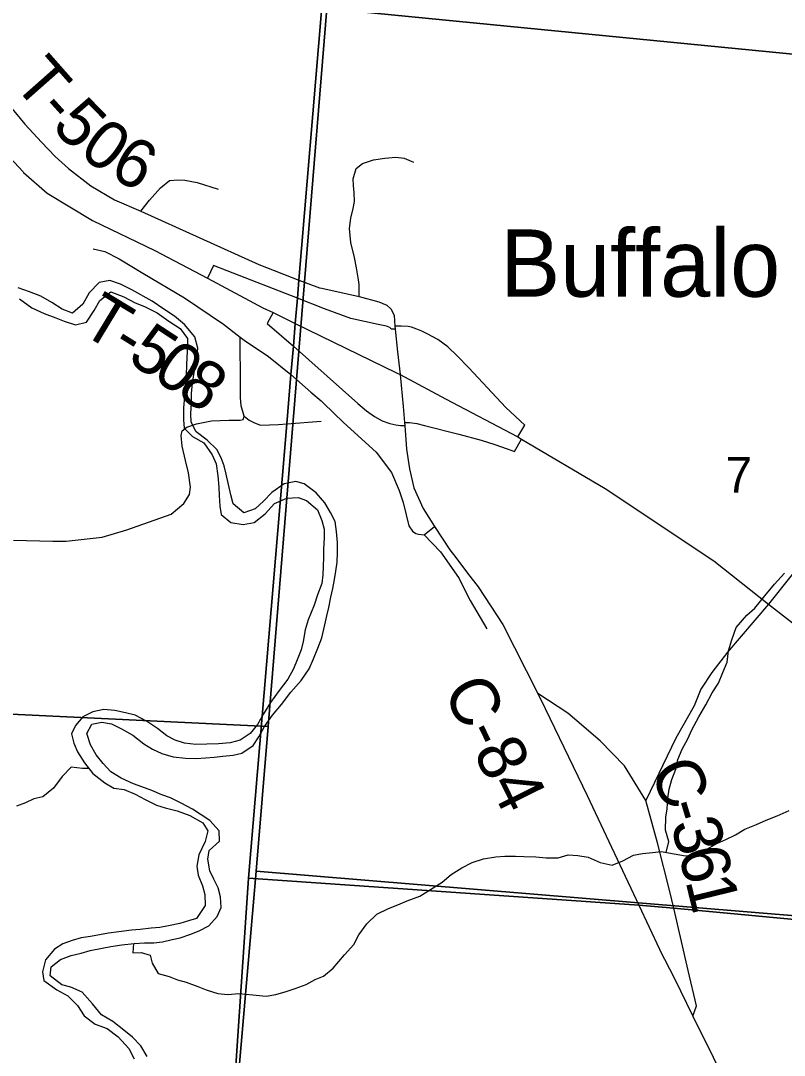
# Model space of a CAD drawing. Extents: x 1715311 to 2083412, y 146837 to 553079.
# Drawn here: x 1920951 to 1925685, y 394741 to 401151 of the extents above; entities that cross this region are included whole.
import ezdxf

# ---------------------------------------------------------------- set-up
doc = ezdxf.new("R2010")
doc.units = 0
for name, color, linetype in [('GM_X_County_Road', 7, 'Continuous'), ('GM_X_County_Road_Text', 7, 'Continuous'), ('GM_X_Interchange_Ramps', 7, 'Continuous'), ('GM_X_Major_River', 7, 'Continuous'), ('GM_X_Minor_River', 7, 'Continuous'), ('GM_X_Section', 7, 'Continuous'), ('GM_X_Section_Text', 7, 'Continuous'), ('GM_X_Township', 7, 'Continuous'), ('GM_X_Township_Road', 7, 'Continuous'), ('GM_X_Township_Road_Text', 7, 'Continuous'), ('GM_X_Township_ROW', 7, 'Continuous'), ('GM_X_Unincorporated_Text', 7, 'Continuous'), ('GM_X_US_Route', 7, 'Continuous')]:
    doc.layers.add(name, color=color, linetype=linetype)

msp = doc.modelspace()

# ---------------------------------------------------------------- linework, layer by layer
at = {"layer": 'GM_X_County_Road'}
for points in [[(1923270.6, 399258.2), (1923272.7, 399239.4), (1923288.3, 399098.8)], [(1920906.1, 397931.8), (1921150, 397926.2), (1921234, 397925.7), (1921456.1, 397950.3), (1921610.4, 397997.3), (1921884.1, 398093.9), (1921963.6, 398158.8), (1921997.1, 398215.2), (1922003.3, 398261.3), (1921990.8, 398349.2), (1921974.1, 398426.7), (1921952, 398515.8), (1921946.9, 398581.6), (1921953.1, 398608.8), (1921982.4, 398631.8), (1922041, 398652.7), (1922134.3, 398672.2), (1922242.3, 398676.2), (1922312.1, 398674.9), (1922330.5, 398680.1), (1922337.4, 398701.7), (1922318.7, 398764.5), (1922314.7, 398817.2), (1922314.7, 398893.6), (1922312.7, 399190.4), (1922328.7, 399176.7), (1922337.6, 399170.7)], [(1922337.6, 399170.7), (1922488.3, 399069.6), (1922626.9, 398957.8), (1922750.7, 398850.4)], [(1923288.3, 399098.8), (1923303.9, 398958.3), (1923321.9, 398760.9)], [(1922750.7, 398850.4), (1922813.6, 398795.8), (1922829, 398781)], [(1922829, 398781), (1922953, 398661.5), (1923154.4, 398478.1), (1923250.1, 398351.8), (1923297.9, 398239.2), (1923323.2, 398166.1), (1923340.1, 398090.1), (1923358.2, 398020.4), (1923379.4, 397988.9), (1923400.7, 397973.5), (1923418.3, 397969.1), (1923452.6, 397966.1), (1923517.3, 398016.6)], [(1923321.9, 398760.9), (1923330.9, 398662.2), (1923332.6, 398642.9), (1923342.9, 398496.2), (1923360.9, 398374.8), (1923389.4, 398256), (1923446.2, 398129.4), (1923517.3, 398016.6), (1923611.8, 397872.2), (1923648.2, 397824.7)], [(1922337.4, 398701.7), (1922368.7, 398676.2), (1922400.4, 398660.4), (1922437.2, 398645.9), (1922550.5, 398648.5), (1922601.3, 398653.7), (1922813.9, 398669.6)], [(1925864.4, 397883.5), (1925587.9, 397535.1), (1925333, 397238.4), (1925235.1, 397113.1), (1925167.9, 397010.1), (1925126.7, 396905.7), (1925012.6, 396706.6), (1924827.2, 396320.7)], [(1923648.2, 397824.7), (1923722, 397728.3), (1923786.4, 397644.3), (1923939.7, 397409.3), (1924157.8, 396982), (1924202.7, 396889.2)], [(1924975.2, 395756.5), (1924899.5, 396057.9), (1924827.2, 396320.7), (1924695.3, 396535.1), (1924544.4, 396690.3), (1924343.6, 396859.8), (1924157.8, 396982)], [(1924202.7, 396889.2), (1924464.1, 396349.7), (1924783.5, 395671.6), (1924911, 395398.9)], [(1925118.5, 394983.8), (1925140.6, 395048.1), (1925090.2, 395266.7), (1925001.1, 395653.4), (1924975.2, 395756.5)], [(1924911, 395398.9), (1924914.4, 395391.5), (1925002.4, 395220.9), (1925118.5, 394983.8), (1925749, 393714.3), (1925774.5, 393670), (1926161.9, 392996.6), (1926424.6, 392544.3), (1926534.1, 392322.5), (1926582.3, 392224.8), (1926719.5, 391833.5), (1926864.2, 391445.6), (1927004, 391062.6), (1927090.2, 390819.8), (1927219.8, 390478.5), (1927280.7, 390335.2), (1927329.7, 390221.9), (1927387.9, 390105.4)]]:
    msp.add_lwpolyline(points, dxfattribs=at)
at = {"layer": 'GM_X_Interchange_Ramps'}
for points in [[(1923272.7, 399239.4), (1923250.6, 399239.7), (1923240.5, 399250.6), (1923218.3, 399257.3), (1923167, 399268.2), (1922998, 399306.7), (1922834.6, 399365.1), (1922666.8, 399432.6), (1922230.5, 399601.4), (1922147.6, 399634.6), (1922109.4, 399554.7)], [(1922515.6, 399342.3), (1922480.2, 399274.9), (1922641.7, 399133.9), (1923041.1, 398780), (1923095.5, 398733.6), (1923145.4, 398698.2), (1923192.9, 398671), (1923239.3, 398654.7), (1923276.5, 398646.8), (1923305.4, 398642.2), (1923332.6, 398642.9)], [(1924034.1, 398572.6), (1924076, 398645.9), (1923959.4, 398755.2), (1923730.3, 398999.5), (1923658.2, 399075.4), (1923599.6, 399129.6), (1923536.5, 399175.5), (1923470.4, 399211), (1923438.7, 399227.4), (1923406.8, 399240.3), (1923374.4, 399251.5), (1923354, 399256.3), (1923310.8, 399259.1), (1923270.6, 399258.2)], [(1923330.9, 398662.2), (1923361.1, 398661.8), (1923407, 398654.7), (1923454.3, 398641.9), (1923668.1, 398588.4), (1923806.7, 398551.2), (1923890.2, 398525.6), (1923968, 398498.3), (1924011.9, 398481), (1924056.7, 398559.2)]]:
    msp.add_lwpolyline(points, dxfattribs=at)
at = {"layer": 'GM_X_Major_River'}
for points in [[(1921514.7, 396794.7), (1921576.5, 396764.2), (1921646.2, 396723.6), (1921713.9, 396671.1), (1921767.6, 396638.6), (1921827.4, 396610.1), (1921897.3, 396589.6), (1921973.3, 396581), (1922039.3, 396580.5), (1922099.4, 396584.1), (1922151.4, 396587.7), (1922205.5, 396593.3), (1922269.6, 396600.8), (1922321.7, 396612.5), (1922392.1, 396660), (1922428.5, 396713.8), (1922463, 396777.7), (1922511.5, 396847.4), (1922568.1, 396915.1), (1922626.7, 396990.8), (1922691.2, 397062.4), (1922739.8, 397136.2), (1922766.3, 397198), (1922792.8, 397264), (1922817.3, 397327.9), (1922835.9, 397407.9), (1922848.3, 397463.8), (1922862.7, 397515.8), (1922873.2, 397579.8), (1922885.6, 397633.8), (1922896, 397687.8), (1922904.4, 397739.8), (1922912.8, 397795.9), (1922915.3, 397856), (1922915.7, 397918), (1922910.2, 397986.2), (1922900.7, 398048.4), (1922871.1, 398104.6), (1922837.5, 398163), (1922783.9, 398225.5), (1922708.3, 398282.1), (1922656.4, 398296.5), (1922584.2, 398281.1), (1922507.8, 398227.5), (1922457.4, 398173.8), (1922405, 398126.1), (1922334.8, 398102.6), (1922269.2, 398157.2), (1922253.6, 398213.4), (1922240.1, 398277.6), (1922224.5, 398341.8), (1922212.9, 398392), (1922193.3, 398442.2), (1922167.6, 398494.5), (1922108, 398553), (1922038.4, 398603.6), (1922008.8, 398663.9), (1922007.2, 398716), (1922009.7, 398784.1), (1922010.1, 398842.2), (1922016.6, 398902.2), (1922027.1, 398970.3), (1922043.7, 399056.3), (1922050.2, 399122.3), (1922030.7, 399192.6), (1921967.3, 399269.1), (1921905.6, 399319.7), (1921837.9, 399364.3), (1921766.3, 399412.9), (1921640.7, 399483.9), (1921570.9, 399518.5), (1921503.1, 399541), (1921439, 399529.5), (1921376.4, 399463.8), (1921335.9, 399394), (1921273.5, 399338.4), (1921207.6, 399362.9), (1921143.9, 399405.5), (1921076.2, 399444), (1921006.3, 399470.6), (1920936.5, 399495.1)], [(1920944, 399427), (1921019.6, 399372.3), (1921097.4, 399335.7), (1921169.2, 399309.1), (1921221.1, 399288.7), (1921290.9, 399266.2), (1921359.1, 399283.7), (1921407.7, 399355.4), (1921442.1, 399417.3), (1921510.6, 399470.8), (1921590.4, 399440.2), (1921662.1, 399403.6), (1921718, 399379.2), (1921797.7, 399340.5), (1921869.4, 399289.9), (1921939.1, 399243.3), (1921984.6, 399180.9), (1921984.1, 399102.8), (1921979.4, 399018.7), (1921976.9, 398952.6), (1921972.4, 398886.5), (1921968, 398822.5), (1921961.4, 398752.4), (1921960.9, 398678.3), (1921964.5, 398626.2), (1922016.2, 398575.7), (1922085.9, 398535.1), (1922139.4, 398460.6), (1922163, 398404.4), (1922174.4, 398330.2), (1922179.9, 398260), (1922181.5, 398209.9), (1922185, 398143.8), (1922194.6, 398091.7), (1922254.3, 398041.1), (1922330.2, 398028.6), (1922398.4, 398042.1), (1922466.8, 398095.6), (1922525.3, 398159.3), (1922601.6, 398192.8), (1922671.7, 398196.3), (1922723.5, 398177.9), (1922791.2, 398121.3), (1922818.7, 398055), (1922832.3, 398000.8), (1922831.9, 397946.7), (1922829.4, 397876.6), (1922829, 397826.5), (1922826.6, 397768.5), (1922824.2, 397718.4), (1922817.8, 397664.4), (1922791.2, 397594.5), (1922770.8, 397530.5), (1922734.1, 397438.7), (1922715.6, 397376.7), (1922703, 397304.7), (1922690.7, 397252.7), (1922666.2, 397190.8), (1922641.8, 397134.9), (1922607.3, 397071), (1922554.7, 397001.3), (1922500.1, 396927.6), (1922457.6, 396855.8), (1922419.1, 396790), (1922374.6, 396734.3), (1922312.3, 396692.7), (1922250.2, 396677.1), (1922178.1, 396671.6), (1922106, 396668.2), (1922038, 396666.7), (1921966, 396675.2), (1921910.1, 396693.6), (1921858.3, 396720.1), (1921798.6, 396766.6), (1921730.9, 396811.2), (1921661.1, 396847.7), (1921601.2, 396862.2)], [(1921601.2, 396862.2), (1921535.3, 396876.7), (1921467.3, 396883.2), (1921399.2, 396869.7), (1921336.9, 396838.1), (1921290.5, 396784.4), (1921266.1, 396732.5), (1921281.7, 396674.3), (1921303.3, 396622), (1921346.8, 396553.6), (1921398.3, 396487.1), (1921473.9, 396428.5), (1921529.7, 396396), (1921593.7, 396387.5), (1921661.5, 396359), (1921723.3, 396326.5), (1921793, 396289.9), (1921847, 396273.5), (1921920.9, 396254.9), (1922000.7, 396226.3), (1922080.4, 396181.6), (1922112, 396131.3), (1922095.5, 396065.3), (1922054.9, 395983.5), (1922042.4, 395913.5), (1922052, 395857.3), (1922079.5, 395791), (1922093.1, 395736.8), (1922094.6, 395668.7), (1922042, 395589), (1921991.8, 395573.4), (1921937.7, 395557.7), (1921867.5, 395542.2), (1921813.4, 395532.6), (1921759.4, 395529), (1921691.3, 395519.5), (1921639.2, 395515.9), (1921559.1, 395506.5), (1921495, 395496.9), (1921440.9, 395487.3), (1921384.8, 395477.7), (1921326.7, 395468.1), (1921270.6, 395452.5), (1921212.4, 395430.9), (1921160.1, 395399.3), (1921105.6, 395333.6), (1921087, 395257.6), (1921094.6, 395205.5), (1921176.2, 395146.8), (1921244, 395110.2), (1921303.6, 395049.7), (1921345.1, 394985.3), (1921412.8, 394934.7), (1921486.6, 394908.1), (1921556.3, 394855.5), (1921621.8, 394783), (1921655.3, 394718.6)], [(1921735.5, 394734), (1921695.9, 394800.4), (1921644.3, 394852.9), (1921590.6, 394897.3), (1921523, 394949.9), (1921453.2, 394992.5), (1921395.7, 395061), (1921332.2, 395131.6), (1921262.4, 395164.2), (1921206.5, 395178.6), (1921134.9, 395233.2), (1921141.3, 395289.3), (1921197.7, 395334.9), (1921263.9, 395358.5), (1921326, 395374), (1921382.2, 395389.6), (1921456.3, 395405.1), (1921510.4, 395414.7), (1921578.5, 395426.2), (1921654.6, 395433.7), (1921718.7, 395437.2), (1921776.7, 395438.8), (1921830.8, 395444.4), (1921890.9, 395457.9), (1921941, 395469.6), (1921999.2, 395489.2), (1922057.4, 395512.8), (1922117.7, 395542.4), (1922170.1, 395600.1), (1922194.5, 395656), (1922191, 395722.1), (1922175.4, 395778.3), (1922149.8, 395832.6), (1922124.2, 395884.8), (1922110.7, 395957), (1922119.1, 396009.1), (1922183.6, 396068.7), (1922182.1, 396130.8), (1922124.5, 396195.3), (1922070.8, 396231.8), (1922017, 396266.2), (1921947.2, 396302.8), (1921879.4, 396335.3), (1921825.6, 396355.8), (1921763.7, 396382.3), (1921701.9, 396404.8), (1921650, 396423.2), (1921574.2, 396457.8), (1921510.5, 396498.3), (1921462.8, 396548.8), (1921419.2, 396603.1), (1921383.6, 396665.5), (1921362.1, 396733.8), (1921392.6, 396793.6), (1921454.7, 396805.2), (1921514.7, 396794.7)]]:
    msp.add_lwpolyline(points, dxfattribs=at)
at = {"layer": 'GM_X_Minor_River'}
for points in [[(1924953.7, 395997.2), (1924970.2, 396066.7), (1924948.7, 396135), (1924951.2, 396217), (1924959.6, 396269), (1924964, 396335.1), (1924972.4, 396389.1), (1924988.8, 396449.1), (1925013.2, 396513), (1925025.6, 396573), (1925052, 396636.9), (1925086.4, 396700.7), (1925112.7, 396756.6), (1925155.2, 396838.4), (1925197.7, 396912.2), (1925238.2, 396986.1), (1925276.5, 397045.9), (1925304.9, 397111.8), (1925331.4, 397177.7), (1925339.8, 397247.7), (1925360.3, 397315.6), (1925386.8, 397391.6), (1925453.2, 397467.2), (1925503.5, 397510.9), (1925563.9, 397588.6), (1925624.4, 397660.3), (1925686.8, 397728)], [(1921374.5, 396517.8), (1921335, 396517.5), (1921265.1, 396526), (1921208.8, 396468.3), (1921154.3, 396396.6), (1921088, 396343), (1921034, 396329.3), (1920981.9, 396305.6), (1920925.8, 396284)], [(1921651.5, 395433.4), (1921646.9, 395376.1), (1921698.8, 395377.7), (1921754.7, 395361.3), (1921766.3, 395311.2), (1921803.8, 395246.9), (1921871.6, 395228.4), (1921923.4, 395208), (1921977.3, 395193.7), (1922049, 395167.2), (1922100.8, 395146.8), (1922174.6, 395124.3), (1922236.5, 395117.8), (1922304.5, 395123.4), (1922390.3, 395114.8), (1922474.2, 395108.2), (1922532.2, 395117.9), (1922596.2, 395135.5), (1922652.3, 395155.1), (1922720.4, 395180.7), (1922776.6, 395210.3), (1922828.7, 395232), (1922889, 395281.7), (1922959.4, 395363.3), (1923015.8, 395427), (1923048.2, 395486.9), (1923096.6, 395554.6), (1923158.9, 395616.3), (1923231.1, 395649.8), (1923289.2, 395673.5), (1923347.3, 395697.1), (1923425.4, 395726.6), (1923491.6, 395768.2), (1923563.9, 395813.8), (1923620.2, 395861.5), (1923686.4, 395903.1), (1923750.5, 395934.7), (1923820.6, 395958.3), (1923896.6, 395969.8), (1923952.6, 395975.4), (1924018.5, 395975), (1924070.4, 395972.6), (1924144.4, 395970.1), (1924208.2, 395963.7), (1924284.2, 395965.2), (1924346.2, 395982.8), (1924406.1, 395978.4), (1924470, 395968), (1924543.7, 395935.4), (1924617.5, 395918.9), (1924683.6, 395946.5), (1924749.8, 395980.1), (1924805.8, 395991.7), (1924867.8, 395997.3), (1924921.8, 396003), (1925001.6, 395988.4), (1925073.4, 395975.9), (1925133.4, 395979.5), (1925209.6, 396021.1), (1925267.8, 396052.7), (1925321.9, 396078.4), (1925382, 396108), (1925440.2, 396141.7), (1925512.3, 396171.2), (1925572.4, 396196.9), (1925640.6, 396224.4), (1925714.7, 396258)]]:
    msp.add_lwpolyline(points, dxfattribs=at)
at = {"layer": 'GM_X_Section'}
for points in [[(1923293.4, 406665.7), (1928614.9, 406143), (1928437.8, 400678.8), (1922848.3, 401226.1)], [(1917506.5, 401586.9), (1922848.3, 401226.1), (1922485.2, 396778.4), (1917189.1, 397031.2)], [(1922848.3, 401226.1), (1928437.8, 400678.8), (1928175.1, 395404.8), (1922411.4, 395882.5), (1922485.2, 396778.4)], [(1917189.1, 397031.2), (1922485.2, 396778.4), (1922411.4, 395882.5), (1921946.4, 390512.9), (1916410.6, 390930.2), (1916716.9, 394005.9), (1916893.2, 397045.8)], [(1922411.4, 395882.5), (1928175.1, 395404.8), (1928004, 391942.8), (1927828.2, 390090.9), (1921946.4, 390512.9)]]:
    msp.add_lwpolyline(points, close=True, dxfattribs=at)
at = {"layer": 'GM_X_Township'}
for points in [[(1942568, 394010.2), (1933970.2, 394879.8), (1933062.4, 394959.2), (1931888.4, 395063.6), (1930289.6, 395202.2), (1927927.7, 395420.4), (1926738, 395490.1), (1925001.1, 395653.4), (1924783.5, 395671.6), (1922364.6, 395839.4), (1922601.3, 398653.7), (1922626.9, 398957.8), (1922641.7, 399133.9), (1922653.6, 399275.1), (1922666.8, 399432.6), (1922676.2, 399544.2), (1922814.3, 401186.6), (1923290.5, 406654.2), (1923574.9, 409916.8)], [(1912758.7, 407459.7), (1915720.9, 407224.6), (1918001.3, 406997.2), (1918294.5, 406988.2), (1923290.5, 406654.2), (1922814.3, 401186.6), (1922676.2, 399544.2), (1922666.8, 399432.6), (1922653.6, 399275.1), (1922641.7, 399133.9), (1922626.9, 398957.8), (1922601.3, 398653.7), (1922364.6, 395839.4), (1922091.4, 391805.2), (1921922.9, 390464.9)], [(1921922.9, 390464.9), (1922091.4, 391805.2), (1922364.6, 395839.4), (1924783.5, 395671.6), (1925001.1, 395653.4), (1926738, 395490.1), (1927927.7, 395420.4), (1930289.6, 395202.2), (1931888.4, 395063.6), (1933062.4, 394959.2), (1933970.2, 394879.8), (1942568, 394010.2)]]:
    msp.add_lwpolyline(points, dxfattribs=at)
at = {"layer": 'GM_X_Township_Road'}
for points in [[(1920893.8, 400609.3), (1920920.3, 400580.4), (1920978, 400509), (1921079.6, 400399.1), (1921164.8, 400308.4), (1921247.1, 400234.2), (1921387.2, 400127.1), (1921532.7, 400041.9), (1921697.3, 399971.1), (1922428.1, 399639.8), (1922676.2, 399544.2), (1922804.5, 399496.3), (1922817.4, 399493.5)], [(1923045.3, 399545.2), (1923032.4, 399620.2), (1923021.8, 399684), (1922998.7, 399776.3), (1922989.9, 399863.2), (1922998.7, 399927.1), (1923012.9, 399987.5), (1923021.8, 400030), (1923018.2, 400083.3), (1923014.7, 400129.4), (1923012.9, 400172), (1923031.5, 400235), (1923070.6, 400266.9), (1923138, 400288.2), (1923208.9, 400298.9), (1923276.3, 400306), (1923329.5, 400298.9), (1923386.2, 400274)], [(1921697.3, 399971.1), (1921749.7, 400039.2), (1921818.3, 400116.1), (1921873.3, 400160.1), (1921925.4, 400165.5), (1921969.4, 400162.8), (1922046.3, 400149.1), (1922175.3, 400107.8)], [(1921562.7, 399675.6), (1921708.7, 399586), (1921967.3, 399434.8), (1922207.9, 399270.9), (1922312.7, 399190.4)], [(1923050.2, 399443), (1923050.2, 399517.2), (1923045.3, 399545.2)], [(1922817.4, 399493.5), (1923050.2, 399443), (1923170.8, 399409), (1923222.2, 399387.7), (1923248.8, 399364.6), (1923266.5, 399323.8), (1923270.6, 399258.2)], [(1923452.6, 397966.1), (1923554.7, 397859.7), (1923636.1, 397742.5)], [(1923636.1, 397742.5), (1923668.9, 397695.3), (1923717.3, 397598.4)]]:
    msp.add_lwpolyline(points, dxfattribs=at)
at = {"layer": 'GM_X_Township_ROW'}
for points in [[(1921401.4, 399737.1), (1921473.1, 399721.8), (1921562.7, 399675.6)], [(1923717.3, 397598.4), (1923737.1, 397558.8), (1923841.6, 397383.2)]]:
    msp.add_lwpolyline(points, dxfattribs=at)
at = {"layer": 'GM_X_US_Route'}
for points in [[(1920259.2, 401206), (1920828.2, 400363.2), (1920965.9, 400214.4)], [(1920965.9, 400214.4), (1920969, 400211), (1921115.5, 400081.4), (1921397.2, 399912.3), (1921782.9, 399727.5), (1922109.4, 399554.7), (1922453.3, 399372.6), (1922515.6, 399342.3), (1922653.6, 399275.1), (1923280.9, 398969.5)], [(1923280.9, 398969.5), (1923303.9, 398958.3), (1923584.9, 398808.3), (1924034.1, 398572.6), (1924056.7, 398559.2), (1924574.3, 398253.4), (1925248.3, 397804.8), (1925587.9, 397535.1), (1925968.9, 397238.3), (1927297.6, 396065.7), (1927927.7, 395420.4), (1929095.8, 394294.3), (1930323.9, 393133.6), (1930746.7, 392750), (1931138, 392287.3), (1931522.2, 391675.1), (1931640.6, 391461.1), (1931742.7, 391276.5), (1931901.9, 390944.2), (1932020, 390621.5)]]:
    msp.add_lwpolyline(points, dxfattribs=at)

# ---------------------------------------------------------------- texts
at = {"layer": 'GM_X_County_Road_Text'}
for s, rotation, p in [('C-84', 296.26338, (1923566.1, 397002.2)), ('C', 295.28504, (1924845, 396500.8)), ('-', 286.79668, (1924945.2, 396290.7)), ('3', 284.74287, (1924979.8, 396176.5)), ('6', 284.17466, (1925026.2, 396000)), ('1', 283.71796, (1925070.9, 395822.8))]:
    msp.add_text(s, height=300, rotation=rotation, dxfattribs=at).set_placement(p)
at = {"layer": 'GM_X_Section_Text'}
msp.add_text('7', height=221, rotation=0.00001, dxfattribs=at).set_placement((1925320.8, 398227.4))
at = {"layer": 'GM_X_Township_Road_Text'}
for s, rotation, p in [('T', 311.43311, (1920895.5, 400762.3)), ('-', 312.0985, (1921046.3, 400591.5)), ('5', 314.18625, (1921136.2, 400492.2)), ('0', 323.33488, (1921303.3, 400326.4)), ('6', 331.69244, (1921490.5, 400191.3)), ('T', 328.81281, (1921309.9, 399223.8)), ('5', 326.7848, (1921604, 399043.9)), ('-', 328.02689, (1921500.9, 399108.2)), ('0', 325.52472, (1921757.1, 398943.6)), ('8', 324.85494, (1921908.7, 398839.6))]:
    msp.add_text(s, height=300, rotation=rotation, dxfattribs=at).set_placement(p)
at = {"layer": 'GM_X_Unincorporated_Text'}
msp.add_text('Buffalo', height=417, rotation=0.00001, dxfattribs=at).set_placement((1923923.8, 399440.7))

doc.saveas('drawing.dxf')
